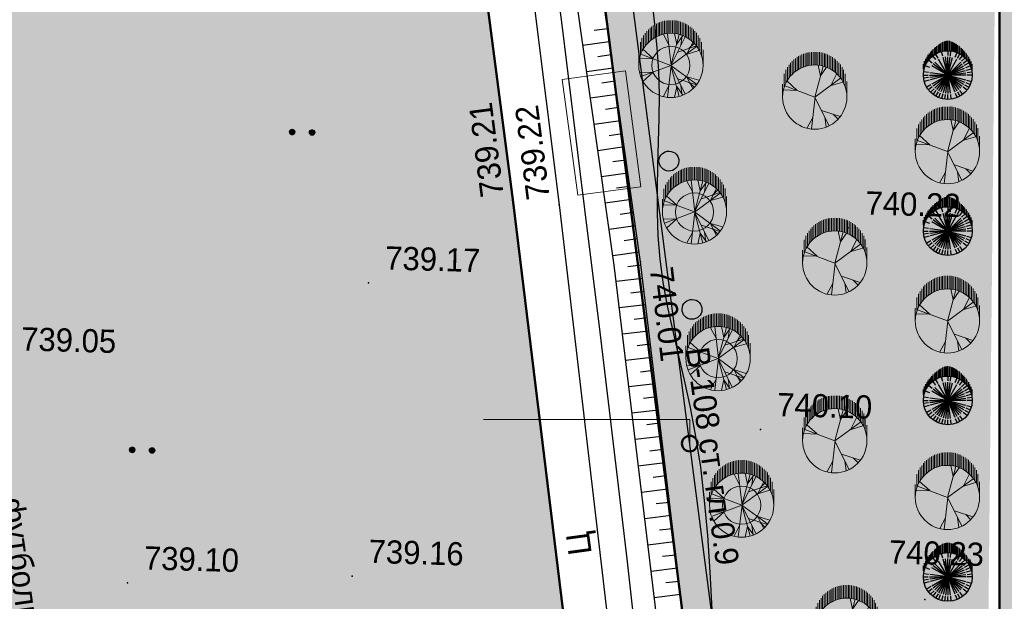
# Model space of a CAD drawing. Header units: millimetres. Extents: x -257011 to 237647566, y 2784933 to 6706507.
# Tile 358 of 451: x 9879812 to 9916896, y 5892145 to 5914054. Entities that reach past the tile are written whole.
import ezdxf

# ---------------------------------------------------------------- set-up
doc = ezdxf.new("R2010")
doc.units = ezdxf.units.MM
doc.header["$LTSCALE"] = 1000
doc.header["$PDMODE"] = 32
doc.header["$PDSIZE"] = 0.3
for name, pattern in [('Д_ТРОТ_ТРУБА', [3, 1.5, -1.5]), ('ДОРОГИ_СТРОЯЩ', [9, 8, -1]), ('ОТКОС_НИЗ', [1.2, 0.2, -1])]:
    doc.linetypes.add(name, pattern=pattern)
for name, color, linetype in [('(004) Точки рельефа', 7, 'Continuous'), ('(007) Здания', 7, 'Continuous'), ('(014) Водопровод', 5, 'ИК_Водопровод -------в--------'), ('(025) Дорога', 7, 'Continuous'), ('(031) Горизонтали', 42, 'Continuous'), ('(035) Откосы', 7, 'Continuous'), ('(036) Растительность', 7, 'Continuous'), ('(038) Деревья', 7, 'Continuous'), ('TREE', 74, 'Continuous')]:
    doc.layers.add(name, color=color, linetype=linetype)
for name, color, linetype, lineweight in [('(032) Горизонтали утолщенные', 32, 'Continuous', 30), ('.', 7, 'Continuous', 15), ('Ф А С А Д', 250, 'Continuous', 15)]:
    doc.layers.add(name, color=color, linetype=linetype, lineweight=lineweight)
doc.styles.add('ATTR', font='romans.shx', dxfattribs={"width": 0.8, "height": 0.470416})
doc.styles.add('BM-431', font='txt')
doc.styles.add('D-431', font='txt', dxfattribs={"width": 2})
doc.styles.get("Standard").update_dxf_attribs({"font": 'ARIALN.TTF'})
doc.styles.add('WMF-Times New Roman0', font='times.ttf')
doc.linetypes.add('KANALIS_K', pattern='A,1,["<",Standard,S=1.8,R=0,X=-0.9,Y=-0.9],3,-1,["К",Standard,S=1.8,R=0,X=-0.9,Y=-0.9],-1,10', length=16)
doc.linetypes.add('ИК_Водопровод -------в--------', pattern='A,9,-0.6,["В",Standard,S=1.2,R=0,X=0,Y=-0.6],-1.2', length=10.8)
pattern_1 = [(95, (-369784.8, 240946.69), (-275.171012, 230.8958947), [127, -381]), (185, (-369727.08, 241015.48), (-230.8958947, -275.171012), [127, -381])]

# ---------------------------------------------------------------- blocks, each defined once
blk = doc.blocks.new('d')
at = {"layer": '(038) Деревья', "color": 30}
blk.add_ellipse((0, 0), major_axis=(0.265, 0.265), ratio=1, start_param=5.497787, end_param=11.780972, dxfattribs=at)
blk = doc.blocks.new('*X70')
at = {"color": 0}
for p, q in [((1.8, 2.04), (2.2, 2.04)), ((1.8, 2.03), (2.2, 2.03)), ((1.8, 2.02), (2.2, 2.02)), ((1.8, 2.01), (2.2, 2.01)), ((1.8, 2), (2.2, 2)), ((1.8, 1.99), (2.2, 1.99)), ((1.8, 1.98), (2.2, 1.98)), ((1.8, 1.97), (2.2, 1.97)), ((1.8, 1.96), (2.2, 1.96)), ((1.81, 2.07), (2.19, 2.07)), ((1.81, 2.06), (2.19, 2.06)), ((1.81, 2.05), (2.19, 2.05)), ((1.81, 1.95), (2.19, 1.95)), ((1.81, 1.94), (2.19, 1.94)), ((1.81, 1.93), (2.19, 1.93)), ((1.82, 2.09), (2.18, 2.09)), ((1.82, 2.08), (2.18, 2.08)), ((1.82, 1.92), (2.18, 1.92)), ((1.82, 1.91), (2.18, 1.91)), ((1.83, 2.11), (2.17, 2.11)), ((1.83, 2.1), (2.17, 2.1)), ((1.83, 1.9), (2.17, 1.9)), ((1.83, 1.89), (2.17, 1.89)), ((1.84, 2.12), (2.16, 2.12)), ((1.84, 1.88), (2.16, 1.88)), ((1.85, 2.13), (2.15, 2.13)), ((1.85, 1.87), (2.15, 1.87)), ((1.86, 2.14), (2.14, 2.14)), ((1.86, 1.86), (2.14, 1.86)), ((1.87, 2.15), (2.13, 2.15)), ((1.87, 1.85), (2.13, 1.85)), ((1.88, 2.16), (2.12, 2.16)), ((1.88, 1.84), (2.12, 1.84)), ((1.9, 2.17), (2.11, 2.17)), ((1.9, 1.83), (2.11, 1.83)), ((1.91, 2.18), (2.09, 2.18)), ((1.91, 1.82), (2.09, 1.82)), ((1.94, 2.19), (2.06, 2.19)), ((1.94, 1.81), (2.06, 1.81))]:
    blk.add_line(p, q, dxfattribs=at)
blk = doc.blocks.new('I04100')
blk.add_circle((0, 0), 0.2)
blk.add_blockref('*X70', (-2, -2))
blk = doc.blocks.new('kjvklglhl')
at = {"layer": '(004) Точки рельефа'}
for p in [(313.048, 477.771), (314.781, 477.717), (325.716, 477.154), (317.903, 475.66), (307.691, 474.575), (322.604, 469.469), (307.378, 463.509), (328.971, 463.246), (298.925, 463.025)]:
    blk.add_point(p, dxfattribs=at)
at = {"layer": '(014) Водопровод', "ltscale": 0.5, "flags": 128}
blk.add_lwpolyline([(325.711, 440.112), (326.312, 440.162), (325.744, 440.975), (323.361, 447.342), (313.499, 509.603), (261.079, 502.552), (256.511, 532.162)], dxfattribs=at)
at = {"layer": '(025) Дорога', "linetype": 'Д_ТРОТ_ТРУБА', "flags": 128}
for points in [[(323.251, 418.267), (300.714, 414.809), (283.138, 412.485), (281.122, 413.564), (275.085, 449.451), (270.84, 474.617), (267.554, 498.57), (282.371, 501.061), (308.67, 505.056), (310.788, 503.765), (314.781, 477.717), (318.108, 454.899), (323.251, 418.267)], [(321.731, 420.742), (316.881, 452.353), (313.048, 477.771), (309.058, 502.896), (307.912, 503.399), (283.734, 499.451), (269.193, 497.303), (272.561, 474.353), (276.62, 450.413), (282.198, 415.2), (283.437, 414.157), (320.719, 419.528), (321.731, 420.742)]]:
    blk.add_lwpolyline(points, dxfattribs=at)
at = {"layer": '(031) Горизонтали', "flags": 128}
blk.add_lwpolyline([(314.314, 486.931), (314.708, 484.393), (315.113, 481.742), (315.531, 478.995), (315.96, 476.168), (316.397, 473.28), (316.836, 470.352), (317.272, 467.403), (317.699, 464.454), (318.114, 461.525)], dxfattribs=at)
at = {"layer": '(032) Горизонтали утолщенные'}
blk.add_lwpolyline([(318.049, 485.514), (318.176, 484.619), (318.29, 483.732), (318.376, 482.847), (318.426, 481.962), (318.446, 481.075), (318.449, 480.187), (318.447, 479.3), (318.451, 478.415), (318.474, 477.533), (318.528, 476.653), (318.624, 475.779), (318.77, 474.907), (318.96, 474.029), (319.181, 473.134), (319.424, 472.209), (319.676, 471.243), (319.927, 470.224), (320.165, 469.141), (320.379, 467.981), (320.56, 466.739), (320.713, 465.423), (320.844, 464.049), (320.959, 462.631)], dxfattribs=at)
at = {"layer": '(035) Откосы'}
for p, q in [((315.919, 484.325), (316.412, 484.409)), ((315.51, 483.748), (316.496, 483.916)), ((316.087, 483.34), (316.58, 483.424)), ((315.678, 482.763), (316.664, 482.931)), ((316.255, 482.354), (316.748, 482.438)), ((315.846, 481.777), (316.832, 481.945)), ((316.423, 481.369), (316.916, 481.453)), ((316.014, 480.792), (317, 480.96)), ((316.591, 480.383), (317.084, 480.467)), ((316.182, 479.806), (317.168, 479.975)), ((316.759, 479.398), (317.252, 479.482)), ((316.35, 478.821), (317.336, 478.989)), ((316.927, 478.412), (317.42, 478.496)), ((316.518, 477.835), (317.504, 478.004)), ((317.095, 477.427), (317.588, 477.511)), ((316.686, 476.85), (317.672, 477.018)), ((317.263, 476.441), (317.756, 476.525)), ((316.854, 475.865), (317.84, 476.033)), ((317.427, 475.466), (317.921, 475.539)), ((317.006, 474.897), (317.995, 475.045)), ((317.574, 474.477), (318.069, 474.551)), ((317.154, 473.909), (318.143, 474.056)), ((317.722, 473.488), (318.217, 473.562)), ((317.301, 472.92), (318.29, 473.068)), ((317.87, 472.499), (318.364, 472.573)), ((317.449, 471.931), (318.438, 472.079)), ((318.017, 471.511), (318.512, 471.585)), ((317.597, 470.942), (318.586, 471.09)), ((318.165, 470.522), (318.659, 470.596)), ((317.744, 469.954), (318.733, 470.101)), ((318.313, 469.533), (318.807, 469.607)), ((317.892, 468.965), (318.881, 469.113)), ((318.46, 468.544), (318.955, 468.618)), ((318.039, 467.976), (319.028, 468.124)), ((318.608, 467.556), (319.102, 467.63)), ((318.187, 466.988), (319.176, 467.135)), ((318.755, 466.567), (319.25, 466.641)), ((318.335, 465.999), (319.324, 466.146)), ((318.903, 465.578), (319.398, 465.652)), ((318.482, 465.01), (319.471, 465.158)), ((319.051, 464.589), (319.545, 464.663)), ((318.63, 464.021), (319.619, 464.169)), ((319.198, 463.601), (319.693, 463.675)), ((318.778, 463.033), (319.767, 463.18))]:
    blk.add_line(p, q, dxfattribs=at)
blk.add_lwpolyline([(320.534, 458.04), (317.903, 475.66), (312.574, 506.915), (312.192, 507.383), (311.596, 507.687), (310.502, 508.023), (284.392, 504.328), (278.337, 503.244), (265.243, 500.775), (264.939, 500.462), (264.803, 499.989), (265.706, 495.765), (268.865, 477.481), (274.213, 445.131)], dxfattribs=at)
at = {"layer": '(035) Откосы', "linetype": 'ОТКОС_НИЗ'}
blk.add_lwpolyline([(319.844, 457.028), (319.619, 457.386), (319.514, 458.099), (316.916, 475.502), (311.633, 506.487), (311.551, 506.587), (311.219, 506.757), (310.421, 507.002), (284.551, 503.341), (278.518, 502.26), (265.85, 499.872), (266.688, 495.955), (269.851, 477.647), (275.2, 445.294), (281.12, 409.861), (281.136, 409.822), (281.351, 409.621), (310.666, 409.479), (317.618, 409.281), (323.511, 408.859), (324.497, 408.587)], dxfattribs=at)
at = {"lineweight": 15, "ltscale": 0.1}
blk.add_lwpolyline([(315.472, 478.096), (314.765, 482.438), (317.134, 482.824), (317.84, 478.481)], close=True, dxfattribs=at)
at = {"layer": '(036) Растительность', "linetype": 'Continuous', "xscale": 0.5, "yscale": 0.5, "zscale": 0.5}
for p in [(304.654, 480.178), (305.404, 480.178), (298.967, 468.038), (299.717, 468.038)]:
    blk.add_blockref('I04100', p, dxfattribs=at)
at = {"layer": '(038) Деревья', "color": 30, "linetype": 'Continuous'}
for p in [(318.869, 479.478), (319.896, 473.918)]:
    blk.add_blockref('d', p, dxfattribs=at)
at = {"layer": '(004) Точки рельефа', "style": 'D-431'}
for s, rotation, p in [('739.21', 99.0241, (312.692, 478.006)), ('739.22', 98.8598, (314.425, 477.953)), ('740.01', 278.4912, (318.257, 475.422))]:
    blk.add_text(s, height=0.875, rotation=rotation, dxfattribs=at).set_placement(p)
for s, p in [('740.22', (326.316, 477.674)), ('739.17', (308.291, 475.095)), ('739.05', (294.671, 471.663)), ('740.10', (323.204, 469.989)), ('740.23', (327.566, 464.561)), ('739.16', (307.978, 464.029)), ('739.10', (299.525, 463.545))]:
    blk.add_text(s, height=0.875, dxfattribs=at).set_placement(p)
at = {"layer": '(007) Здания', "color": 0, "insert": (294.923, 466.185), "char_height": 0.88, "width": 15.10641, "attachment_point": 1, "rotation": 279.6237, "style": 'BM-431'}
blk.add_mtext('футбольное поле', dxfattribs=at)
at = {"layer": '(014) Водопровод', "color": 0, "linetype": 'Continuous', "style": 'BM-431'}
blk.add_text('В-108 ст. гл.0.9', height=0.875, rotation=279.6164, dxfattribs=at).set_placement((319.7, 472.427))
at = {"layer": '(025) Дорога', "linetype": 'ДОРОГИ_СТРОЯЩ', "style": 'BM-431'}
blk.add_text('Ц', height=0.875, rotation=99.3824, dxfattribs=at).set_placement((316.381, 464.625))
blk = doc.blocks.new('dhdyfh')
at = {"layer": 'TREE', "color": 92, "lineweight": 20}
for p, q in [((10253914, 5666083), (10253914, 5666567)), ((10253975, 5666109), (10253975, 5666601)), ((10254035, 5666629), (10254035, 5666140)), ((10254096, 5666652), (10254096, 5666163)), ((10254156, 5666184), (10254156, 5666675)), ((10254217, 5666691), (10254217, 5666204)), ((10254277, 5666217), (10254277, 5666705)), ((10254338, 5666714), (10254338, 5666227)), ((10254398, 5666235), (10254398, 5666724)), ((10254459, 5666724), (10254459, 5666238)), ((10254519, 5666243), (10254519, 5666724)), ((10254580, 5666724), (10254580, 5666240)), ((10254640, 5666233), (10254640, 5666724)), ((10254701, 5666717), (10254701, 5666227)), ((10254761, 5666215), (10254761, 5666706)), ((10254822, 5666693), (10254822, 5666199)), ((10254882, 5666186), (10254882, 5666674)), ((10254943, 5666652), (10254943, 5666166)), ((10255003, 5666140), (10255003, 5666629)), ((10255064, 5666601), (10255064, 5666114)), ((10255125, 5666081), (10255125, 5666565)), ((10253551, 5665761), (10253551, 5666240)), ((10253612, 5665831), (10253612, 5666323)), ((10253672, 5665895), (10253672, 5666384)), ((10253733, 5665949), (10253733, 5666439)), ((10253793, 5665998), (10253793, 5666487)), ((10253854, 5666529), (10253854, 5666039)), ((10254443, 5665800), (10254236, 5666193)), ((10254532, 5665031), (10254393, 5666223)), ((10254522, 5665028), (10254837, 5666198)), ((10254739, 5665821), (10254650, 5666236)), ((10255185, 5666529), (10255185, 5666042)), ((10255246, 5665998), (10255246, 5666487)), ((10255306, 5666441), (10255306, 5665949)), ((10255367, 5665893), (10255367, 5666384)), ((10255427, 5666323), (10255427, 5665828)), ((10255488, 5665756), (10255488, 5666256)), ((10253370, 5665419), (10253370, 5665908)), ((10253430, 5665555), (10253430, 5666052)), ((10253491, 5665666), (10253491, 5666158)), ((10254522, 5665031), (10255054, 5666100)), ((10254739, 5665828), (10254966, 5666152)), ((10254897, 5665793), (10254946, 5666154)), ((10255123, 5665467), (10255340, 5665898)), ((10255212, 5665677), (10255390, 5665854)), ((10255548, 5666158), (10255548, 5665664)), ((10255609, 5665574), (10255609, 5666055)), ((10255669, 5665911), (10255669, 5665409)), ((10253309, 5665030), (10253309, 5665514)), ((10254519, 5665030), (10253387, 5665451)), ((10253851, 5665290), (10253466, 5665636)), ((10254522, 5665028), (10255488, 5665736)), ((10254778, 5665531), (10255478, 5665762)), ((10255133, 5665459), (10255577, 5665590)), ((10255730, 5665030), (10255730, 5665615)), ((10253851, 5665282), (10253348, 5665297))]:
    blk.add_line(p, q, dxfattribs=at)
at = {"layer": 'TREE', "color": 30, "lineweight": 20, "true_color": 0xf8991e}
for p, q in [((10253851, 5664777), (10253348, 5664762)), ((10254519, 5665030), (10253387, 5664608)), ((10253851, 5664769), (10253466, 5664423)), ((10254532, 5665028), (10254393, 5663836)), ((10254522, 5665031), (10254837, 5663861)), ((10254522, 5665031), (10255488, 5664323)), ((10254522, 5665028), (10255054, 5663959)), ((10254778, 5664528), (10255478, 5664297)), ((10255123, 5664592), (10255340, 5664161)), ((10255133, 5664600), (10255577, 5664469)), ((10255212, 5664382), (10255390, 5664205)), ((10254443, 5664259), (10254236, 5663866)), ((10254739, 5664238), (10254650, 5663823)), ((10254739, 5664231), (10254966, 5663908)), ((10254897, 5664266), (10254946, 5663905))]:
    blk.add_line(p, q, dxfattribs=at)
blk.add_circle((10254519, 5665030), 1210, dxfattribs=at)
at = {"layer": 'TREE', "color": 92, "lineweight": 20}
blk.add_circle((10254519, 5665030), 720, dxfattribs=at)
at = {"layer": 'TREE', "color": 30, "lineweight": 20, "true_color": 0xf8991e, "style": 'ATTR', "width": 0.8, "flags": 9}
for p in [(10254522, 5665031), (10254522, 5665028)]:
    blk.add_attdef('ESTCODE', p, '', height=14.1, rotation=90, dxfattribs=at)
blk = doc.blocks.new('16')
h = blk.add_hatch(color=256)
h.dxf.hatch_style = 1
h.set_gradient(color1=(153, 204, 102), one_color=1, tint=1, name='SPHERICAL')
h.paths.add_polyline_path([(16382639, 10776741, 1), (16386324, 10776741, 1)])
blk.add_circle((16384481, 10776741), 1842)
at = {"layer": 'TREE'}
for p, q in [((16383746, 10778014), (16383560, 10778336)), ((16384102, 10778156), (16384005, 10778520)), ((16384290, 10778196), (16384241, 10778567)), ((16384481, 10778583), (16384481, 10778214)), ((16384673, 10778196), (16384722, 10778567)), ((16384938, 10778583), (16385310, 10778583)), ((16385044, 10778100), (16385186, 10778442)), ((16385074, 10778491), (16385524, 10778491)), ((16385282, 10778398), (16385700, 10778398)), ((16385450, 10778306), (16385862, 10778306)), ((16383208, 10777476), (16382886, 10777662)), ((16383317, 10777634), (16383020, 10777862)), ((16383442, 10777780), (16383179, 10778043)), ((16383584, 10777909), (16383360, 10778202)), ((16384481, 10776741), (16383384, 10777583)), ((16384481, 10776741), (16383504, 10777717)), ((16384481, 10776741), (16383643, 10777834)), ((16384481, 10776741), (16383791, 10777937)), ((16384481, 10776741), (16384124, 10778075)), ((16384481, 10776741), (16384302, 10778103)), ((16384481, 10778122), (16384481, 10776741)), ((16384481, 10776741), (16384661, 10778103)), ((16384481, 10776741), (16385172, 10777937)), ((16384481, 10776741), (16385320, 10777834)), ((16384481, 10776741), (16385458, 10777717)), ((16385378, 10777909), (16385603, 10778202)), ((16385595, 10778214), (16385999, 10778214)), ((16385646, 10777634), (16385943, 10777862)), ((16385701, 10778122), (16386115, 10778122)), ((16385755, 10777476), (16386077, 10777662)), ((16385799, 10778030), (16386226, 10778030)), ((16385881, 10777938), (16386324, 10777938)), ((16385956, 10777846), (16386436, 10777846)), ((16386517, 10777754), (16386019, 10777754)), ((16386085, 10777662), (16386598, 10777662)), ((16386124, 10777569), (16386671, 10777569)), ((16383020, 10776933), (16382655, 10776981)), ((16383056, 10777122), (16382702, 10777217)), ((16383119, 10777305), (16382780, 10777445)), ((16384481, 10776741), (16383114, 10776920)), ((16384481, 10776741), (16383147, 10777098)), ((16384481, 10776741), (16383207, 10777268)), ((16384481, 10776741), (16383285, 10777431)), ((16384481, 10776741), (16385678, 10777431)), ((16384481, 10776741), (16385816, 10777098)), ((16384481, 10776741), (16385848, 10776920)), ((16385907, 10777122), (16386261, 10777217)), ((16386744, 10777477), (16386171, 10777477)), ((16386812, 10777385), (16386207, 10777385)), ((16386238, 10777293), (16386872, 10777293)), ((16386924, 10777201), (16386269, 10777201)), ((16386289, 10777109), (16386975, 10777109)), ((16387013, 10777017), (16386304, 10777017)), ((16386316, 10776925), (16387043, 10776925)), ((16387056, 10776833), (16386320, 10776833)), ((16382639, 10776741), (16383008, 10776741)), ((16383020, 10776548), (16382655, 10776500)), ((16383119, 10776176), (16382780, 10776036)), ((16383208, 10776005), (16382886, 10775819)), ((16384481, 10776741), (16383100, 10776741)), ((16384481, 10776741), (16383114, 10776561)), ((16384481, 10776741), (16383207, 10776213)), ((16384481, 10776741), (16383285, 10776050)), ((16384481, 10776741), (16383384, 10775898)), ((16384481, 10776741), (16383504, 10775764)), ((16384481, 10776741), (16383643, 10775648)), ((16384481, 10776741), (16383791, 10775544)), ((16384481, 10776741), (16383956, 10775471)), ((16384481, 10776741), (16384124, 10775406)), ((16384481, 10776741), (16385863, 10776741)), ((16384481, 10776741), (16385458, 10775764)), ((16384481, 10776741), (16385816, 10776383)), ((16384481, 10776741), (16385678, 10776050)), ((16384481, 10776741), (16385848, 10776561)), ((16384481, 10776741), (16385320, 10775648)), ((16384481, 10776741), (16385172, 10775544)), ((16384481, 10776741), (16384839, 10775406)), ((16384481, 10776741), (16385007, 10775471)), ((16384481, 10776741), (16384661, 10775378)), ((16384481, 10775359), (16384481, 10776741)), ((16385755, 10776005), (16386077, 10775819)), ((16385844, 10776176), (16386183, 10776036)), ((16385942, 10776548), (16386308, 10776500)), ((16386324, 10776741), (16385955, 10776741)), ((16386171, 10776004), (16386744, 10776004)), ((16386812, 10776096), (16386211, 10776096)), ((16386242, 10776188), (16386872, 10776188)), ((16386928, 10776280), (16386262, 10776280)), ((16386285, 10776372), (16386975, 10776372)), ((16387005, 10776464), (16386305, 10776464)), ((16386313, 10776556), (16387035, 10776556)), ((16387056, 10776648), (16386324, 10776648)), ((16386328, 10776741), (16387065, 10776741)), ((16383317, 10775847), (16383020, 10775619)), ((16383584, 10775572), (16383360, 10775279)), ((16383746, 10775467), (16383560, 10775145)), ((16383918, 10775381), (16383776, 10775039)), ((16384102, 10775325), (16384005, 10774961)), ((16384481, 10774898), (16384481, 10775267)), ((16384673, 10775285), (16384722, 10774914)), ((16384861, 10775325), (16384958, 10774961)), ((16385044, 10775381), (16385186, 10775039)), ((16385217, 10775467), (16385402, 10775145)), ((16385378, 10775572), (16385603, 10775279)), ((16385521, 10775701), (16385784, 10775438)), ((16385587, 10775267), (16385995, 10775267)), ((16385646, 10775847), (16385943, 10775619)), ((16386119, 10775359), (16385697, 10775359)), ((16385795, 10775451), (16386230, 10775451)), ((16386333, 10775543), (16385881, 10775543)), ((16385956, 10775635), (16386427, 10775635)), ((16386517, 10775727), (16386023, 10775727)), ((16386081, 10775819), (16386603, 10775819)), ((16386680, 10775912), (16386132, 10775912)), ((16384868, 10774898), (16385306, 10774898)), ((16385511, 10774991), (16385058, 10774991)), ((16385310, 10775083), (16385695, 10775083)), ((16385849, 10775175), (16385446, 10775175))]:
    blk.add_line(p, q, dxfattribs=at)
at = {"layer": 'TREE', "style": 'ATTR', "width": 0.8, "flags": 9}
blk.add_attdef('ESTCODE', (16384481, 10776741), '', height=21.5, dxfattribs=at)
blk = doc.blocks.new('17')
at = {"layer": 'TREE', "color": 68, "lineweight": 20, "true_color": 0x306100}
for p, q in [((16375547, 10777897), (16376284, 10777897)), ((16375547, 10776055), (16376189, 10777778)), ((16375932, 10777072), (16375955, 10777838)), ((16375943, 10777072), (16376470, 10777658)), ((16376140, 10777805), (16376884, 10777805)), ((16376347, 10777713), (16377104, 10777713)), ((16376516, 10777620), (16377265, 10777620)), ((16376661, 10777528), (16377389, 10777528)), ((16376767, 10777436), (16377515, 10777436)), ((16376865, 10777344), (16377610, 10777344)), ((16376947, 10777252), (16377692, 10777252)), ((16377022, 10777160), (16377766, 10777160)), ((16377829, 10777068), (16377084, 10777068)), ((16377151, 10776976), (16377888, 10776976)), ((16377190, 10776884), (16377939, 10776884)), ((16377982, 10776792), (16377237, 10776792)), ((16375545, 10776036), (16373730, 10776246)), ((16374374, 10776171), (16373777, 10776487)), ((16378017, 10776699), (16377272, 10776699)), ((16377304, 10776607), (16378052, 10776607)), ((16378077, 10776515), (16377335, 10776515)), ((16377355, 10776423), (16378098, 10776423)), ((16378111, 10776331), (16377369, 10776331)), ((16377381, 10776239), (16378126, 10776239)), ((16375545, 10776051), (16373917, 10775240)), ((16374784, 10775661), (16374433, 10774595)), ((16375545, 10776051), (16377325, 10775571)), ((16375545, 10776051), (16376623, 10774580)), ((16376751, 10775721), (16377384, 10775856)), ((16376763, 10775721), (16377255, 10775376)), ((16377351, 10775686), (16378099, 10775686)), ((16378115, 10775778), (16377370, 10775778)), ((16377378, 10775870), (16378127, 10775870)), ((16378126, 10776147), (16377386, 10776147)), ((16378126, 10775963), (16377390, 10775963)), ((16377394, 10776055), (16378126, 10776055)), ((16374386, 10775481), (16373835, 10775406)), ((16376201, 10775120), (16376400, 10774445)), ((16376213, 10775135), (16376868, 10774805)), ((16377147, 10775134), (16377884, 10775134)), ((16377939, 10775226), (16377198, 10775226)), ((16377237, 10775318), (16377982, 10775318)), ((16378017, 10775410), (16377276, 10775410)), ((16377308, 10775502), (16378050, 10775502)), ((16378080, 10775594), (16377327, 10775594)), ((16374561, 10775000), (16374292, 10774730)), ((16376652, 10774581), (16377414, 10774581)), ((16377515, 10774673), (16376763, 10774673)), ((16376861, 10774765), (16377610, 10774765)), ((16377696, 10774857), (16376947, 10774857)), ((16377022, 10774949), (16377766, 10774949)), ((16377829, 10775042), (16377088, 10775042)), ((16375547, 10774213), (16376438, 10774213)), ((16376888, 10774305), (16376124, 10774305)), ((16376376, 10774397), (16377108, 10774397)), ((16377265, 10774489), (16376512, 10774489))]:
    blk.add_line(p, q, dxfattribs=at)
blk.add_circle((16375547, 10776055), 1842, dxfattribs=at)
at = {"layer": 'TREE', "color": 68, "lineweight": 20, "true_color": 0x306100, "style": 'ATTR', "width": 0.8, "flags": 9}
blk.add_attdef('ESTCODE', (16375545, 10776051), '', height=21.5, dxfattribs=at)

msp = doc.modelspace()

# ---------------------------------------------------------------- hatches: boundary and pattern name
at = {"layer": '.', "lineweight": 50, "ltscale": 1000, "transparency": 33554687}
h = msp.add_hatch(color=256, dxfattribs=at)
h.dxf.hatch_style = 1
h.set_gradient(color1=(132, 132, 132), color2=(132, 132, 132), tint=1)
edge = h.paths.add_edge_path()
edge.add_line((9923438.322, 5890822.617), (9959401.212, 5891598.875))
edge.add_line((9959401.212, 5891598.875), (9959401.212, 5893511.458))
edge.add_line((9959401.212, 5893511.458), (9975543.672, 5893511.458))
edge.add_line((9975543.672, 5893511.458), (9975543.672, 5892794.876))
edge.add_line((9975543.672, 5892794.876), (9978170.039, 5892794.876))
edge.add_line((9978170.039, 5892794.876), (9978170.039, 5930145.122))
edge.add_line((9978170.039, 5930145.122), (9977354.645, 5930160.392))
edge.add_line((9977354.645, 5930160.392), (9977380.334, 5943922.341))
edge.add_line((9977380.334, 5943922.341), (9978220.398, 5943922.341))
edge.add_line((9978220.398, 5943922.341), (9978220.398, 5956280.912))
edge.add_line((9978220.398, 5956280.912), (9922556.038, 5956280.912))
edge.add_arc((9922619.396, 5954879.621), 1402.722, 92.5888027, 177.7762916)
edge.add_line((9921217.73, 5954934.049), (9921217.73, 5960392.167))
edge.add_line((9921217.73, 5960392.167), (9985126.142, 5959737.899))
edge.add_line((9985126.142, 5959737.899), (9985126.142, 5947189.27))
edge.add_line((9985126.142, 5947189.27), (9987900.96, 5947189.27))
edge.add_line((9987900.96, 5947189.27), (9987879.946, 5926980.874))
edge.add_line((9987879.946, 5926980.874), (9984995.886, 5926977.858))
edge.add_line((9984995.886, 5926977.858), (9985030.673, 5893716.444))
edge.add_line((9985030.673, 5893716.444), (9994990.386, 5893966.702))
edge.add_line((9994990.386, 5893966.702), (9996816.519, 5893878.435))
edge.add_line((9996816.519, 5893878.435), (9996774.155, 5893001.986))
edge.add_line((9996774.155, 5893001.986), (9996598.136, 5889360.367))
edge.add_line((9996598.136, 5889360.367), (9993254.537, 5889627.321))
edge.add_line((9993254.537, 5889627.321), (9993043.35, 5887856.275))
edge.add_line((9993043.35, 5887856.275), (9922889.191, 5886328.615))
edge.add_line((9922889.191, 5886328.615), (9921468.796, 5885567.469))
edge.add_line((9921468.796, 5885567.469), (9918706.864, 5882171.135))
edge.add_line((9918706.864, 5882171.135), (9916717.73, 5883557.405))
edge.add_line((9916717.73, 5883557.405), (9916717.73, 5932406.446))
edge.add_line((9916717.73, 5932406.446), (9921217.73, 5932406.446))
edge.add_line((9921217.73, 5932406.446), (9921217.73, 5892854.285))
edge.add_arc((9923315.489, 5892917.738), 2098.718, 181.732534, 273.3553239)
at = {"layer": 'Ф А С А Д', "linetype": 'KANALIS_K', "ltscale": 1000}
h = msp.add_hatch(dxfattribs=at)
h.set_pattern_fill('CROSS', color=92, scale=40, angle=95)
h.set_pattern_definition(pattern_1)
h.paths.add_polyline_path([(9921217.73, 5953605.412), (9950236.643, 5954125.299), (9950236.643, 5945642.402), (9921217.73, 5945642.402)], flags=17)
h.paths.add_polyline_path([(9921217.73, 5929508.025), (9965075.905, 5929508.025), (9965075.905, 5918602.035), (9921217.73, 5918602.035)], flags=17)
h.paths.add_polyline_path([(9921217.73, 5931355.965), (9924954.845, 5931355.965), (9924954.845, 5934767.375), (9923086.705, 5934767.375), (9923086.705, 5938294.298), (9924954.845, 5938294.298), (9924954.845, 5943794.342), (9921217.73, 5943794.342)], flags=17)
h.paths.add_polyline_path([(9921217.73, 5904720.084), (9924954.845, 5904720.084), (9924954.845, 5909523.015), (9923974.518, 5909523.015), (9923974.518, 5913049.938), (9924954.845, 5913049.938), (9924954.845, 5916769.622), (9921217.73, 5916769.622)], flags=17)
edge = h.paths.add_edge_path()
edge.add_line((9923438.322, 5890822.617), (9959401.212, 5891598.875))
edge.add_line((9959401.212, 5891598.875), (9959401.212, 5902995.951))
edge.add_line((9959401.212, 5902995.951), (9921217.73, 5902995.951))
edge.add_line((9921217.73, 5902995.951), (9921217.73, 5892854.285))
edge.add_arc((9923315.489, 5892917.738), 2098.718, 181.732534, 273.3553239)
h.paths.add_polyline_path([(9975551.656, 5892794.876), (9978170.039, 5892794.876), (9978170.039, 5930145.122), (9975551.656, 5930145.122)])
edge = h.paths.add_edge_path()
edge.add_line((9985014.249, 5893716.794), (9985014.249, 5926980.874))
edge.add_line((9985014.249, 5926980.874), (9987900.96, 5926980.874))
edge.add_line((9987900.96, 5926980.874), (9987900.96, 5947189.27))
edge.add_line((9987900.96, 5947189.27), (9985126.142, 5947189.27))
edge.add_line((9985126.142, 5947189.27), (9985126.142, 5959737.899))
edge.add_line((9985126.142, 5959737.899), (9921217.73, 5960392.167))
edge.add_line((9921217.73, 5960392.167), (9921217.73, 5963806.446))
edge.add_line((9921217.73, 5963806.446), (9877517.73, 5963806.446))
edge.add_line((9877517.73, 5963806.446), (9877517.73, 5957166.861))
edge.add_arc((9875563.067, 5957397.632), 1968.239, 270, 353.2667331, ccw=False)
edge.add_line((9875563.067, 5955429.393), (9850567.592, 5955429.904))
edge.add_line((9850567.592, 5955429.904), (9880944.707, 5964914.801))
edge.add_line((9880944.707, 5964914.801), (9887642.431, 5965307.662))
edge.add_line((9887642.431, 5965307.662), (9969514.651, 5963700.379))
edge.add_line((9969514.651, 5963700.379), (9985126.142, 5962917.392))
edge.add_line((9985126.142, 5962917.392), (9997469.476, 5962057.538))
edge.add_line((9997469.476, 5962057.538), (9996574.64, 5895220.181))
edge.add_line((9996574.64, 5895220.181), (9994990.386, 5893966.702))
edge.add_line((9994990.386, 5893966.702), (9985014.249, 5893716.794))
h.paths.add_polyline_path([(9975167.226, 5943912.88), (9978220.398, 5943912.88), (9978220.398, 5956280.912), (9975167.226, 5956280.912)], flags=17)
h = msp.add_hatch(dxfattribs=at)
h.set_pattern_fill('CROSS', color=92, scale=40, angle=95)
h.set_pattern_definition([(95, (-369784.8, 82330.53), (-275.171012, 230.8958947), [127, -381]), (185, (-369727.08, 82399.32), (-230.8958947, -275.171012), [127, -381])])
h.paths.add_polyline_path([(9885069.825, 5931748.41), (9889959.72, 5932406.446), (9895117.145, 5932406.446), (9897571.394, 5913544.339), (9898398.775, 5907185.502), (9901515.208, 5881669.624), (9905474.773, 5849934.79), (9904429.061, 5848750.115), (9885719.982, 5846589.284), (9867010.904, 5844428.454), (9865801.612, 5845505.97), (9861215.778, 5880861.738), (9857830.9, 5904906.88), (9855110.004, 5927942.36)])
h = msp.add_hatch(dxfattribs=at)
h.set_pattern_fill('CROSS', color=92, scale=40, angle=95)
h.set_pattern_definition(pattern_1)
edge = h.paths.add_edge_path()
edge.add_line((9916217.73, 5883656.753), (9916717.73, 5932406.446))
edge.add_line((9916717.73, 5932406.446), (9899564.68, 5932406.446))
edge.add_line((9899564.68, 5932406.446), (9905777.66, 5883939.852))
edge.add_line((9905777.66, 5883939.852), (9914362.686, 5883939.852))
edge.add_arc((9914362.686, 5877720.584), 6219.268, 72.6460502, 90, ccw=False)

# ---------------------------------------------------------------- linework, layer by layer
at = {"lineweight": 50, "ltscale": 1000}
for p, q in [((9905777.66, 5883939.852), (9899564.68, 5932406.446)), ((9916717.73, 5932406.446), (9916717.73, 5913944.342))]:
    msp.add_line(p, q, dxfattribs=at)
for points in [[(9889959.72, 5932406.446), (9895117.145, 5932406.446), (9895685.897, 5928035.307), (9898398.775, 5907185.502), (9901515.208, 5881669.624), (9905474.773, 5849934.79), (9904429.061, 5848750.115), (9885719.982, 5846589.284), (9867010.904, 5844428.454), (9865801.612, 5845505.97), (9861215.778, 5880861.738), (9857830.9, 5904906.88), (9855110.004, 5927942.36), (9889959.72, 5932406.446)], [(9916717.73, 5883476.716), (9916717.73, 5913944.342)]]:
    msp.add_lwpolyline(points, dxfattribs=at)
at = {"lineweight": 30, "ltscale": 1000}
msp.add_lwpolyline([(9916717.73, 5883557.405), (9916717.73, 5932406.446), (9921217.73, 5932406.446), (9921217.73, 5892854.285, 0.422533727), (9923438.322, 5890822.617)], format="xyb", dxfattribs=at)
at = {"color": 5, "lineweight": 0, "ltscale": 1000}
msp.add_lwpolyline([(9905049.376, 5898088.038), (9905049.376, 5898990.274), (9897279.178, 5898990.274)], dxfattribs=at)
at = {"color": 5, "lineweight": 50, "ltscale": 1000}
msp.add_circle((9905049.376, 5898088.038), 294.336, dxfattribs=at)

# ---------------------------------------------------------------- block references
at = {"lineweight": 5, "xscale": 999.9999999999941, "yscale": 999.9999999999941, "zscale": 999.9999999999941, "rotation": 358.3893224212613}
msp.add_blockref('kjvklglhl', (9572044.948, 5438402.386), dxfattribs=at)
at = {"lineweight": 50}
for p in [(-350180.863, 247302.263), (-349292.137, 241780.419), (-348403.41, 236258.576), (-347514.683, 230736.733)]:
    msp.add_blockref('dhdyfh', p, dxfattribs=at)
at = {"color": 150, "lineweight": 100, "rotation": 90}
for name, p, xscale, yscale, zscale in [('16', (15287601.388, -2256651.716), 0.4985583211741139, 0.4985583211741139, 0.4985583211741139), ('17', (16989506.574, -4847416.884), 0.6569891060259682, 0.6569891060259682, 0.6569891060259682), ('17', (16994506.106, -4849473.347), 0.6569891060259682, 0.6569891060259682, 0.6569891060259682), ('16', (15287601.388, -2262528.484), 0.4985583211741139, 0.4985583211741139, 0.4985583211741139), ('17', (16990261.372, -4853667.341), 0.6569891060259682, 0.6569891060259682, 0.6569891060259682), ('17', (16994506.106, -4855851.277), 0.6569891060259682, 0.6569891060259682, 0.6569891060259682), ('16', (15287601.388, -2268907.559), 0.4985583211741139, 0.4985583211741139, 0.4985583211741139), ('17', (16990261.372, -4860363.588), 0.6569891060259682, 0.6569891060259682, 0.6569891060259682), ('17', (16994506.106, -4862499.307), 0.6569891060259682, 0.6569891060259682, 0.6569891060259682), ('16', (15287601.388, -2275555.589), 0.4985583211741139, 0.4985583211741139, 0.4985583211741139), ('17', (16990712.464, -4867502.623), 0.6569891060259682, 0.6569891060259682, 0.6569891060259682)]:
    msp.add_blockref(name, p, dxfattribs=dict(at, xscale=xscale, yscale=yscale, zscale=zscale))

# ---------------------------------------------------------------- texts
at = {"insert": (9192399.793, 5909171.305), "char_height": 2600, "width": 178805.83178, "attachment_point": 4, "style": 'WMF-Times New Roman0'}
msp.add_mtext('\\pi31918.69309;Urgut tumani " Dehqonobod " MFY dagi  37-son maktabni rekonstruksiya qilish.', dxfattribs=at)

doc.saveas('drawing.dxf')
